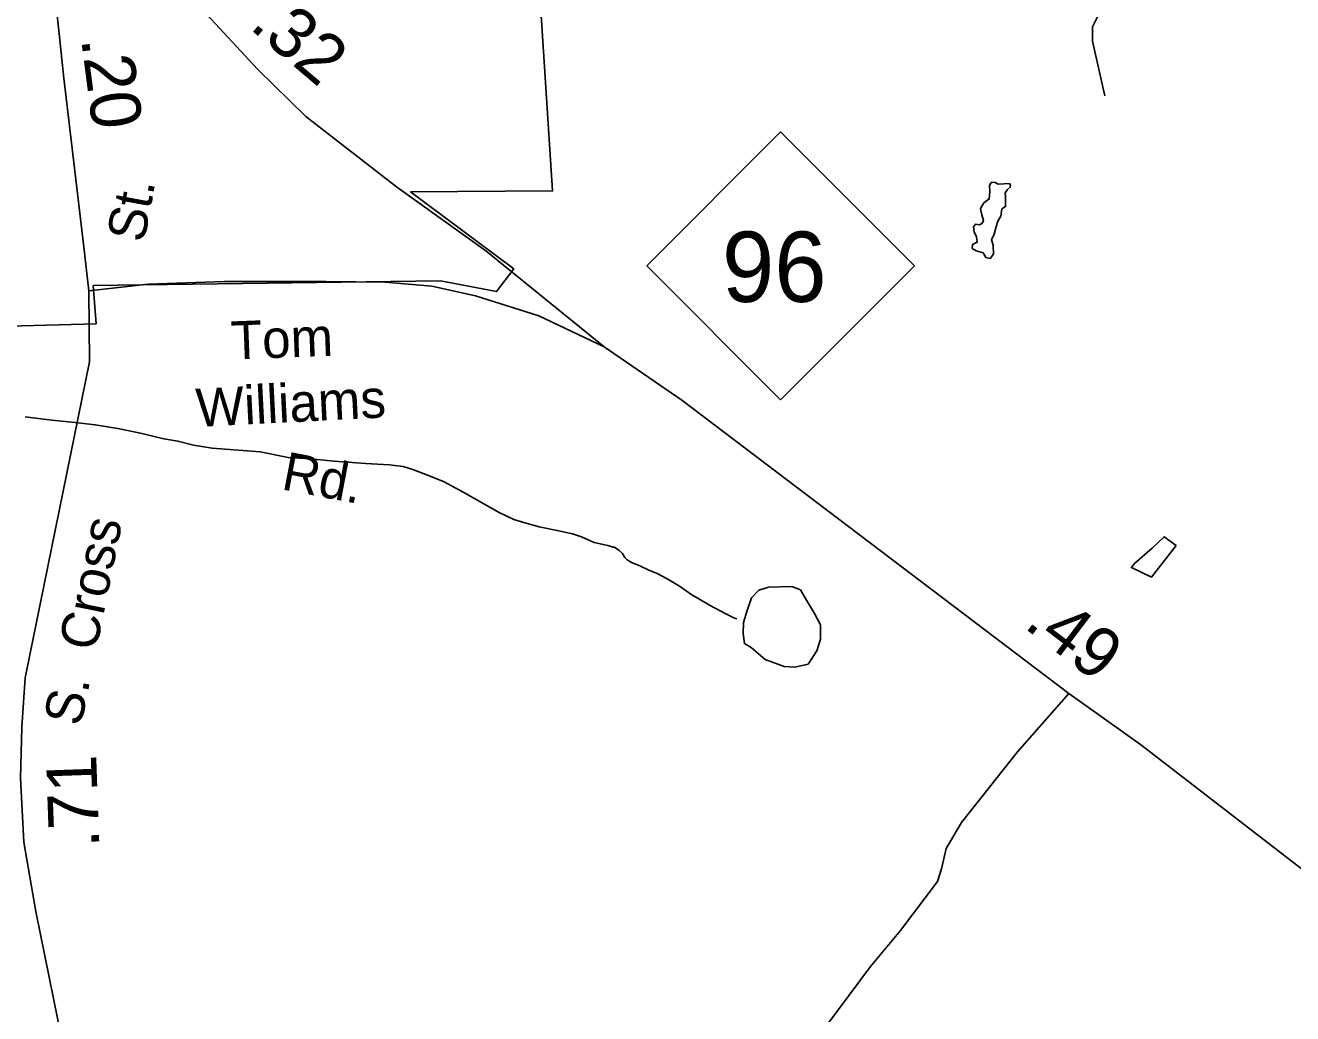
# Model space of a CAD drawing. Extents: x 2126262 to 2293712, y 749403 to 919119.
# Drawn here: x 2155553 to 2158706, y 824349 to 826808 of the extents above; entities that cross this region are included whole.
import ezdxf

# ---------------------------------------------------------------- set-up
doc = ezdxf.new("R2010")
doc.units = 0
for name, color, linetype in [('Exist Boundary Political City Limit New', 7, 'Continuous'), ('Exist Hydrographic Misc Water Feature', 7, 'Continuous'), ('Exist Hydrographic Pond Under 1500 Sq Ft', 7, 'Continuous'), ('Exist Road Non-System Type 51', 7, 'Continuous'), ('Exist Road Primary NC Attributed', 7, 'Continuous'), ('Exist Road Primary NC Service Mileage Hundredths English Label', 7, 'Continuous'), ('Exist Road Primary NC Shield CELL', 7, 'Continuous'), ('Exist Road Primary NC Shield Number Label', 7, 'Continuous'), ('Exist Road Secondary Mileage Hundredths English Label', 7, 'Continuous'), ('Exist Road Secondary Type 51 Attributed', 7, 'Continuous'), ('Exist Road Secondary Type 51 Label', 7, 'Continuous'), ('Map Preparation Boundary City Limit Buffer Line', 7, 'Continuous')]:
    doc.layers.add(name, color=color, linetype=linetype)

msp = doc.modelspace()

# ---------------------------------------------------------------- linework, layer by layer
at = {"layer": 'Exist Boundary Political City Limit New'}
msp.add_lwpolyline([(2156611.8, 830301.9), (2156864.5, 826396), (2156511.2, 826393.8), (2156767.8, 826202.2), (2156725, 826145.9), (2156585.5, 826172.9), (2155722, 826160.6), (2155728.8, 826065.9), (2155233.5, 826052.4)], dxfattribs=at)
at = {"layer": 'Exist Hydrographic Misc Water Feature'}
for points in [[(2157323, 825331.8), (2157316.9, 825333.6), (2157295.1, 825343.8), (2157254.5, 825365.3), (2157232.6, 825379.2), (2157210.9, 825391), (2157180.5, 825413), (2157150.8, 825430.5), (2157124.5, 825444.6), (2157104.2, 825452.5), (2157080.2, 825464.3), (2157060.4, 825472.2), (2157050.3, 825478.2), (2157044.4, 825483.9), (2157038, 825494.2), (2157030, 825501.9), (2157018.1, 825509.8), (2157014, 825510), (2157002.3, 825513.8), (2156967.9, 825521.8), (2156936.3, 825535.6), (2156914.2, 825543.4), (2156875.8, 825551.2), (2156831.5, 825560.8), (2156795.8, 825570.6), (2156767.8, 825578.5), (2156731.7, 825596.5), (2156693.7, 825618.1), (2156643.5, 825646), (2156593.3, 825673.5), (2156549.4, 825691.1), (2156517.2, 825703.3), (2156492.8, 825711), (2156459.1, 825714.9), (2156398.9, 825718.3), (2156321.1, 825724), (2156261.1, 825729.8), (2156207.1, 825733.1), (2156137.2, 825746.9), (2156017.3, 825756.2), (2155970.9, 825764), (2155932.6, 825773.8), (2155897.1, 825779.6), (2155839.1, 825793.3), (2155782.7, 825805), (2155726.9, 825814.7), (2155676.9, 825820.2), (2155618.8, 825826.1), (2155552.6, 825833.8)], [(2158415.5, 825513.9), (2158354.2, 825435.5), (2158304.2, 825459.3), (2158312.2, 825469.5), (2158355.9, 825507.4), (2158385.8, 825535.8), (2158415.5, 825513.9)]]:
    msp.add_lwpolyline(points, dxfattribs=at)
at = {"layer": 'Exist Hydrographic Pond Under 1500 Sq Ft'}
for points in [[(2158001.1, 826414.4), (2157973, 826412.8), (2157965.4, 826416.9), (2157958.2, 826417.8), (2157954.8, 826415.6), (2157951.6, 826409.5), (2157952.4, 826394.6), (2157950.7, 826376.4), (2157937.5, 826366.5), (2157929.2, 826352.4), (2157932.5, 826336.7), (2157936.3, 826322.9), (2157934.2, 826316.9), (2157927.2, 826311.7), (2157916.9, 826313.6), (2157911.4, 826306.6), (2157913.5, 826294.6), (2157919.3, 826282.2), (2157921, 826268.9), (2157909.4, 826263.2), (2157908.6, 826253.2), (2157918.5, 826247.4), (2157935.9, 826242.5), (2157942.5, 826230.9), (2157953.2, 826228.4), (2157961.5, 826239.2)], [(2157961.5, 826239.2), (2157960.6, 826261.5), (2157956.5, 826274.7), (2157963.1, 826288.8), (2157967.3, 826304.5), (2157972.2, 826321), (2157979.6, 826333.4), (2157982.1, 826351.6), (2157991.2, 826357.4), (2157991.2, 826369.8), (2157991.2, 826383), (2157990.4, 826390.5), (2157995.3, 826398.7), (2158002.8, 826405.4), (2158003.2, 826410.6), (2158001.1, 826414.4)], [(2157401.2, 825410.4), (2157377.3, 825402.8), (2157359.5, 825383.9), (2157348.4, 825352.7), (2157339.4, 825322.6), (2157338.3, 825294.8), (2157341.7, 825270.2), (2157358.2, 825260.4), (2157392.9, 825230.1), (2157440.8, 825213.4), (2157467.5, 825211.2), (2157500.1, 825218.9), (2157522.1, 825252.4), (2157531, 825281.4), (2157531, 825317), (2157516.1, 825345), (2157496.5, 825378.3), (2157480.9, 825404), (2157459.7, 825411.8), (2157401.2, 825410.4)]]:
    msp.add_lwpolyline(points, dxfattribs=at)
at = {"layer": 'Exist Road Non-System Type 51'}
for points in [[(2158510.9, 828251.8), (2158470.7, 827958.8), (2158453.2, 827748), (2158413.7, 827519.7), (2158325.9, 827216.7), (2158295.2, 827045.5), (2158246.9, 826883), (2158207.4, 826804), (2158207.4, 826768.9), (2158238.2, 826632.7)], [(2155710.5, 826147.8), (2155858.6, 826164.2), (2156048.4, 826171.1), (2156300.9, 826171.1), (2156448.1, 826169), (2156563.9, 826159.3), (2156672.7, 826135.5), (2156830.3, 826085.3), (2156993, 826008.5)], [(2158148.8, 825145.8), (2158021.2, 825001.2), (2157881.7, 824825.3), (2157843.3, 824760.4), (2157832.2, 824710.1), (2157822.4, 824678), (2157730.3, 824556.5), (2157655, 824467.1), (2157546.8, 824321.2)]]:
    msp.add_lwpolyline(points, dxfattribs=at)
at = {"layer": 'Exist Road Primary NC Attributed'}
msp.add_lwpolyline([(2158810.1, 824645.9), (2158327.4, 825018.7), (2158148.8, 825145.8), (2157186.2, 825876), (2156993, 826008.5), (2156698.1, 826247.5), (2156476.3, 826406.7), (2156250.4, 826581.7), (2156130.4, 826699), (2156004.5, 826835.4), (2155896.8, 826959.4), (2155808.9, 827072.5), (2155678.4, 827296.6), (2155618.4, 827430.7), (2155558.6, 827571.5)], dxfattribs=at)
at = {"layer": 'Exist Road Primary NC Shield CELL'}
msp.add_lwpolyline([(2157098.7, 826209.8), (2157431.7, 826542.8), (2157764.7, 826209.8), (2157431.7, 825876.8)], close=True, dxfattribs=at)
at = {"layer": 'Exist Road Secondary Type 51 Attributed'}
msp.add_lwpolyline([(2155558.6, 827571.5), (2155573.6, 827378.4), (2155592.6, 827212.9), (2155648.4, 826676.3), (2155697.9, 826263.7), (2155710.5, 826147.8), (2155712.6, 825971.2), (2155552.2, 825185.1), (2155543.8, 825062.3), (2155541, 824935.2), (2155549.4, 824775.7), (2155578.7, 824603.9), (2155644.2, 824280.9), (2155674.2, 824146.2), (2155702.1, 823988.4), (2155732.1, 823806.2), (2155732.1, 823684.7), (2155720.9, 823533.2), (2155691.6, 823407.5), (2155645.6, 823270.7), (2155490.1, 822987.2), (2155476.1, 822953.7), (2155417.5, 822845.4)], dxfattribs=at)
at = {"layer": 'Map Preparation Boundary City Limit Buffer Line'}
msp.add_lwpolyline([(2156611.8, 830301.9), (2156864.5, 826396), (2156511.2, 826393.8), (2156767.8, 826202.2), (2156725, 826145.9), (2156585.5, 826172.9), (2155722, 826160.6), (2155728.8, 826065.9), (2155233.5, 826052.4)], dxfattribs=at)

# ---------------------------------------------------------------- texts
at = {"layer": 'Exist Road Primary NC Service Mileage Hundredths English Label'}
for s, rotation, p in [('.32', 319.69, (2156107.7, 826802)), ('.49', 322.8153, (2158033.9, 825311.4))]:
    msp.add_text(s, height=125, rotation=rotation, dxfattribs=at).set_placement(p)
at = {"layer": 'Exist Road Primary NC Shield Number Label'}
msp.add_text('96', height=175, dxfattribs=at).set_placement((2157285.9, 826120.1))
at = {"layer": 'Exist Road Secondary Mileage Hundredths English Label'}
for s, rotation, p in [('.20', 277.4576, (2155691.4, 826774.4)), ('.71', 92.0186, (2155737.2, 824762.8))]:
    msp.add_text(s, height=125, rotation=rotation, dxfattribs=at).set_placement(p)
at = {"layer": 'Exist Road Secondary Type 51 Label'}
for s, rotation, p in [('St.', 79.5134, (2155848.3, 826265.3)), ('Tom', 2.2078, (2156066.1, 825976.5)), ('Williams', 2.9108, (2155979.6, 825809)), ('Rd.', 349.2343, (2156187.1, 825654.5)), ('S.  Cross', 78.5573, (2155690.9, 825061.9))]:
    msp.add_text(s, height=95, rotation=rotation, dxfattribs=at).set_placement(p)

doc.saveas('drawing.dxf')
